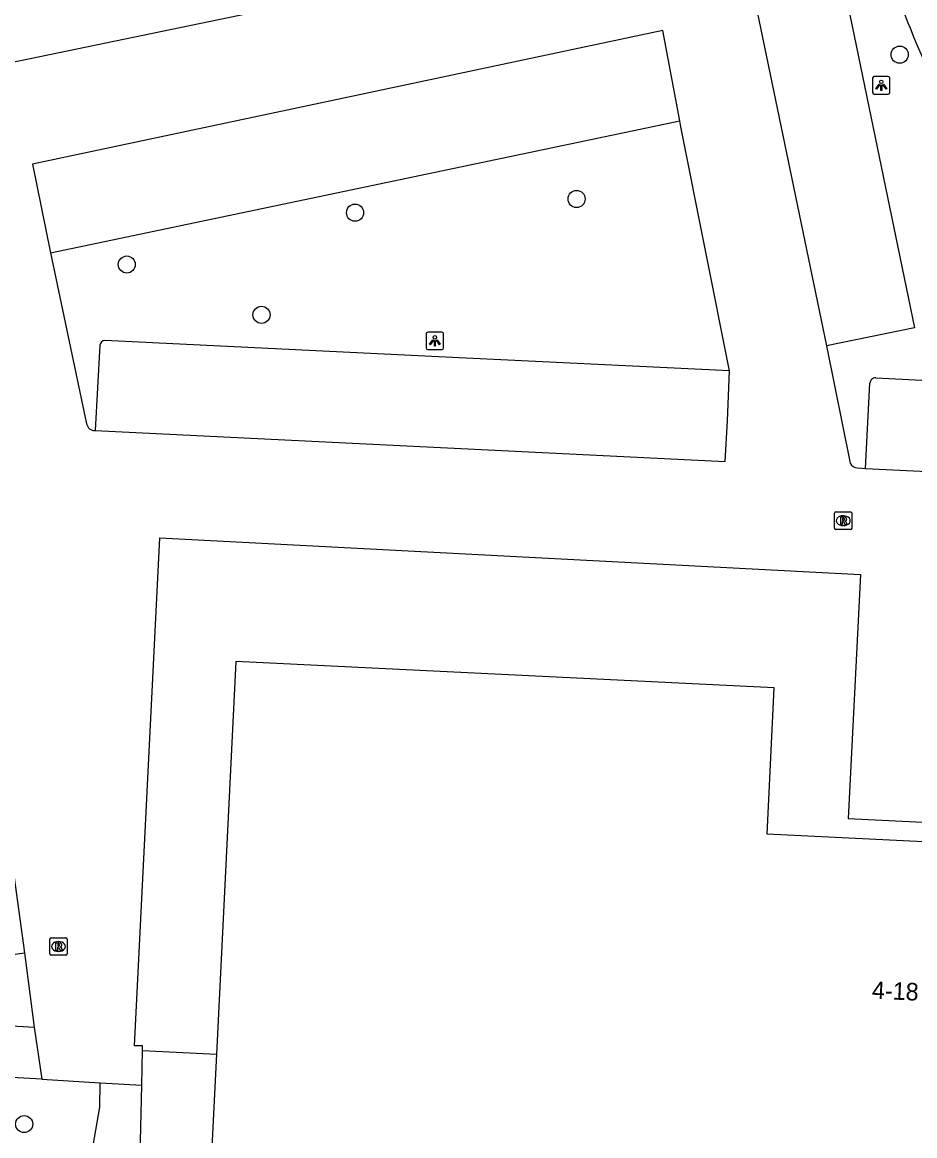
# Model space of a CAD drawing. Extents: x 162990 to 165007, y 383433 to 384336.
# Drawn here: x 164326.4 to 164377.5, y 384010.2 to 384073.9 of the extents above; entities that cross this region are included whole.
import ezdxf

# ---------------------------------------------------------------- set-up
doc = ezdxf.new("R2010")
doc.units = 0
for name, color, linetype in [('IMGEO_Boom', 7, 'Continuous'), ('IMGEO_Lichtpunt', 7, 'Continuous'), ('IMGEO_Pand', 7, 'Continuous'), ('IMGEO_Pand_nummerreeks', 7, 'Continuous'), ('IMGEO_Parkeervlak_open', 7, 'Continuous'), ('IMGEO_Rijbaan_lokaal_gesloten', 7, 'Continuous'), ('IMGEO_Rioolput', 7, 'Continuous'), ('IMGEO_Voetpad_gesloten', 7, 'Continuous'), ('IMGEO_Voetpad_op_trap', 7, 'Continuous'), ('IMGEO_Voetpad_open', 7, 'Continuous')]:
    doc.layers.add(name, color=color, linetype=linetype)

msp = doc.modelspace()

# ---------------------------------------------------------------- linework, layer by layer
at = {"layer": 'IMGEO_Boom'}
for centre in [(164376.609, 384072.067), (164358.103, 384063.805), (164345.412, 384063.021), (164332.338, 384060.053), (164340.056, 384057.173), (164326.459, 384010.856)]:
    msp.add_circle(centre, 0.489, dxfattribs=at)
at = {"layer": 'IMGEO_Lichtpunt'}
for p, q in [((164375.054, 384070.713), (164375.054, 384069.906)), ((164375.054, 384070.713), (164375.054, 384069.906)), ((164375.956, 384070.808), (164375.148, 384070.808)), ((164375.956, 384070.808), (164375.148, 384070.808)), ((164376.05, 384069.906), (164376.05, 384070.713)), ((164376.05, 384069.906), (164376.05, 384070.713)), ((164375.148, 384069.812), (164375.956, 384069.812)), ((164375.148, 384069.812), (164375.956, 384069.812)), ((164349.486, 384056.085), (164349.486, 384055.278)), ((164349.486, 384056.085), (164349.486, 384055.278)), ((164350.388, 384056.18), (164349.58, 384056.18)), ((164350.388, 384056.18), (164349.58, 384056.18)), ((164350.482, 384055.278), (164350.482, 384056.085)), ((164350.482, 384055.278), (164350.482, 384056.085)), ((164349.58, 384055.184), (164350.388, 384055.184)), ((164349.58, 384055.184), (164350.388, 384055.184))]:
    msp.add_line(p, q, dxfattribs=at)
for points in [[(164375.428, 384070.377), (164375.467, 384070.349), (164375.279, 384070.087), (164375.241, 384070.114), (164375.428, 384070.377)], [(164375.53, 384070.329), (164375.577, 384070.329), (164375.577, 384070.007), (164375.53, 384070.007), (164375.53, 384070.329)], [(164375.64, 384070.349), (164375.678, 384070.376), (164375.865, 384070.114), (164375.826, 384070.086), (164375.64, 384070.349)], [(164349.86, 384055.749), (164349.899, 384055.721), (164349.711, 384055.459), (164349.673, 384055.486), (164349.86, 384055.749)], [(164349.962, 384055.701), (164350.009, 384055.701), (164350.009, 384055.379), (164349.962, 384055.379), (164349.962, 384055.701)], [(164350.072, 384055.721), (164350.11, 384055.748), (164350.297, 384055.486), (164350.258, 384055.458), (164350.072, 384055.721)]]:
    msp.add_lwpolyline(points, dxfattribs=at)
for centre in [(164375.553, 384070.511), (164349.985, 384055.883)]:
    msp.add_circle(centre, 0.0994, dxfattribs=at)
for centre, start, end in [((164375.148, 384070.713), 90, 180), ((164375.148, 384070.713), 90, 180), ((164375.956, 384070.713), 0, 90), ((164375.956, 384070.713), 0, 90), ((164375.148, 384069.906), 180, 270), ((164375.148, 384069.906), 180, 270), ((164375.956, 384069.906), 270, 0), ((164375.956, 384069.906), 270, 360), ((164349.58, 384056.085), 90, 180), ((164349.58, 384056.085), 90, 180), ((164350.388, 384056.085), 0, 90), ((164350.388, 384056.085), 0, 90), ((164349.58, 384055.278), 180, 270), ((164349.58, 384055.278), 180, 270), ((164350.388, 384055.278), 270, 0), ((164350.388, 384055.278), 270, 360)]:
    msp.add_arc(centre, 0.0946, start, end, dxfattribs=at)
at = {"layer": 'IMGEO_Pand'}
for points in [[(164391.599, 384026.344), (164369.019, 384027.45), (164369.413, 384035.829), (164338.589, 384037.329), (164337.474, 384014.861)], [(164337.474, 384014.861), (164337.135, 384008.011), (164337.13, 384007.922)]]:
    msp.add_lwpolyline(points, dxfattribs=at)
at = {"layer": 'IMGEO_Parkeervlak_open'}
for points in [[(164372.932, 384078.337), (164377.455, 384056.421), (164372.409, 384055.399)], [(164327.977, 384060.732), (164364.021, 384068.286)], [(164366.854, 384053.967), (164350.199, 384054.77), (164331.084, 384055.702)], [(164330.803, 384055.438), (164330.518, 384050.557)], [(164374.644, 384048.386), (164374.898, 384053.262)], [(164375.243, 384053.561), (164389.536, 384052.842)], [(164321.673, 384019.98), (164326.484, 384020.665)]]:
    msp.add_lwpolyline(points, dxfattribs=at)
for centre, radius, start, end in [((164331.086, 384055.418), 0.284, 90.41023, 176.01651), ((164375.217, 384053.243), 0.319, 85.28547, 176.5433)]:
    msp.add_arc(centre, radius, start, end, dxfattribs=at)
at = {"layer": 'IMGEO_Rijbaan_lokaal_gesloten'}
for points in [[(164360.626, 384112.223), (164372.409, 384055.399)], [(164313.054, 384102.278), (164317.213, 384083.388), (164321.619, 384055.97), (164326.484, 384020.665)], [(164348.317, 384076.289), (164361.809, 384079.106), (164359.756, 384089.271), (164341.504, 384085.45), (164323.589, 384081.731), (164325.698, 384071.609), (164343.033, 384075.222)], [(164364.021, 384068.286), (164363.041, 384073.44), (164326.93, 384065.796), (164327.977, 384060.732)], [(164366.854, 384053.967), (164364.077, 384067.937), (164364.021, 384068.286)], [(164327.977, 384060.732), (164330.04, 384050.936)], [(164372.409, 384055.399), (164373.769, 384048.685)], [(164330.518, 384050.557), (164366.604, 384048.774), (164366.738, 384051.113), (164366.854, 384053.967)], [(164374.184, 384048.412), (164374.644, 384048.386)], [(164374.644, 384048.386), (164380.934, 384048.08), (164389.588, 384047.652)], [(164333.238, 384015.076), (164333.244, 384015.344), (164332.776, 384015.331), (164334.24, 384044.403), (164374.363, 384042.311), (164373.663, 384028.356), (164386.451, 384027.714)], [(164326.484, 384020.665), (164327.041, 384016.412)], [(164327.041, 384016.412), (164327.477, 384013.423)], [(164333.195, 384013.085), (164333.238, 384015.076)], [(164327.477, 384013.423), (164330.822, 384013.225)], [(164330.822, 384013.225), (164333.195, 384013.085)]]:
    msp.add_lwpolyline(points, dxfattribs=at)
for centre, radius, start, end in [((164330.495, 384051.019), 0.462, 190.30936, 272.86975), ((164374.208, 384048.901), 0.49, 206.17732, 267.14633)]:
    msp.add_arc(centre, radius, start, end, dxfattribs=at)
at = {"layer": 'IMGEO_Rioolput'}
for p, q in [((164372.876, 384044.965), (164372.876, 384045.817)), ((164372.951, 384045.891), (164373.803, 384045.891)), ((164373.364, 384045.671), (164373.389, 384045.671)), ((164373.877, 384045.817), (164373.877, 384044.965)), ((164373.803, 384044.891), (164372.951, 384044.891)), ((164373.387, 384045.111), (164373.362, 384045.111)), ((164327.928, 384020.594), (164327.928, 384021.446)), ((164328.003, 384021.52), (164328.855, 384021.52)), ((164328.416, 384021.3), (164328.441, 384021.3)), ((164328.929, 384021.446), (164328.929, 384020.594)), ((164328.439, 384020.74), (164328.414, 384020.74)), ((164328.855, 384020.52), (164328.003, 384020.52))]:
    msp.add_line(p, q, dxfattribs=at)
for points in [[(164372.876, 384044.965), (164372.876, 384045.817)], [(164372.951, 384045.891), (164373.803, 384045.891)], [(164373.465, 384045.589), (164373.213, 384045.591), (164373.213, 384045.191)], [(164373.391, 384045.51), (164373.337, 384045.51), (164373.337, 384045.429)], [(164373.337, 384045.429), (164373.389, 384045.429)], [(164373.877, 384045.817), (164373.877, 384044.965)], [(164373.803, 384044.891), (164372.951, 384044.891)], [(164373.213, 384045.191), (164373.337, 384045.191), (164373.337, 384045.353), (164373.348, 384045.353)], [(164373.395, 384045.324), (164373.466, 384045.191), (164373.606, 384045.191), (164373.541, 384045.317)], [(164327.928, 384020.594), (164327.928, 384021.446)], [(164328.003, 384021.52), (164328.855, 384021.52)], [(164328.517, 384021.218), (164328.265, 384021.22), (164328.265, 384020.82)], [(164328.929, 384021.446), (164328.929, 384020.594)], [(164328.265, 384020.82), (164328.389, 384020.82), (164328.389, 384020.982), (164328.4, 384020.982)], [(164328.443, 384021.139), (164328.389, 384021.139), (164328.389, 384021.058)], [(164328.389, 384021.058), (164328.441, 384021.058)], [(164328.447, 384020.953), (164328.518, 384020.82), (164328.658, 384020.82), (164328.593, 384020.946)], [(164328.855, 384020.52), (164328.003, 384020.52)]]:
    msp.add_lwpolyline(points, dxfattribs=at)
for centre, radius, start, end in [((164372.953, 384045.815), 0.0765, 91.55205, 178.44795), ((164372.953, 384045.815), 0.0765, 91.55205, 178.44795), ((164373.373, 384045.618), 0.19, 274.7715, 282.96867), ((164373.397, 384045.414), 0.0964, 77.00612, 93.18647), ((164373.411, 384045.471), 0.0378, 276.66336, 79.67722), ((164373.464, 384045.479), 0.109, 350.36119, 89.41601), ((164373.462, 384045.479), 0.112, 277.58423, 350.98172), ((164373.801, 384045.815), 0.0765, 1.55205, 88.44795), ((164373.801, 384045.815), 0.0765, 1.55205, 88.44795), ((164372.953, 384044.967), 0.0765, 181.55205, 268.44795), ((164372.953, 384044.967), 0.0765, 181.55205, 268.44795), ((164373.347, 384045.3), 0.0533, 26.02933, 88.69889), ((164373.446, 384045.264), 0.108, 29.51342, 73.79051), ((164373.801, 384044.967), 0.0765, 271.55205, 358.44795), ((164373.801, 384044.967), 0.0765, 271.55205, 358.44795), ((164328.005, 384021.444), 0.0765, 91.55205, 178.44795), ((164328.005, 384021.444), 0.0765, 91.55205, 178.44795), ((164328.516, 384021.108), 0.109, 350.36119, 89.41601), ((164328.853, 384021.444), 0.0765, 1.55205, 88.44795), ((164328.853, 384021.444), 0.0765, 1.55205, 88.44795), ((164328.005, 384020.596), 0.0765, 181.55205, 268.44795), ((164328.005, 384020.596), 0.0765, 181.55205, 268.44795), ((164328.399, 384020.929), 0.0533, 26.02933, 88.69889), ((164328.425, 384021.247), 0.19, 274.7715, 282.96867), ((164328.449, 384021.043), 0.0964, 77.00612, 93.18647), ((164328.463, 384021.1), 0.0378, 276.66336, 79.67722), ((164328.514, 384021.108), 0.112, 277.58423, 350.98172), ((164328.498, 384020.893), 0.108, 29.51342, 73.79051), ((164328.853, 384020.596), 0.0765, 271.55205, 358.44795), ((164328.853, 384020.596), 0.0765, 271.55205, 358.44795)]:
    msp.add_arc(centre, radius, start, end, dxfattribs=at)
for centre, major_axis, ratio, start_param, end_param in [((164373.363, 384045.391), (-0.387, 0.002), 0.722429, 4.712389, 7.853982), ((164373.388, 384045.391), (-0.39, 0.002), 0.717154, 1.570796, 4.712389), ((164328.415, 384021.02), (-0.387, 0.002), 0.722429, 4.712389, 7.853982), ((164328.44, 384021.02), (-0.39, 0.002), 0.717154, 1.570796, 4.712389)]:
    msp.add_ellipse(centre, major_axis=major_axis, ratio=ratio, start_param=start_param, end_param=end_param, dxfattribs=at)
at = {"layer": 'IMGEO_Voetpad_gesloten'}
for points in [[(164329.52, 384005.365), (164330.1, 384007.871), (164330.786, 384011.827), (164330.822, 384013.225)], [(164333.107, 384009.052), (164333.195, 384013.085)]]:
    msp.add_lwpolyline(points, dxfattribs=at)
at = {"layer": 'IMGEO_Voetpad_op_trap'}
for points in [[(164318.166, 384016.94), (164327.041, 384016.412)], [(164327.477, 384013.423), (164318.473, 384013.927)]]:
    msp.add_lwpolyline(points, dxfattribs=at)
at = {"layer": 'IMGEO_Voetpad_open'}
msp.add_lwpolyline([(164333.238, 384015.076), (164337.474, 384014.861)], dxfattribs=at)
for centre, radius, start, end in [((164385.514, 384077.502), 9.173, 189.11404, 205.16706), ((164398.957, 384081.729), 23.216, 200.49462, 243.46578)]:
    msp.add_arc(centre, radius, start, end, dxfattribs=at)

# ---------------------------------------------------------------- texts
at = {"layer": 'IMGEO_Pand_nummerreeks'}
msp.add_text('4-18', height=1, rotation=357.51336, dxfattribs=at).set_placement((164375.001, 384018.036))

doc.saveas('drawing.dxf')
